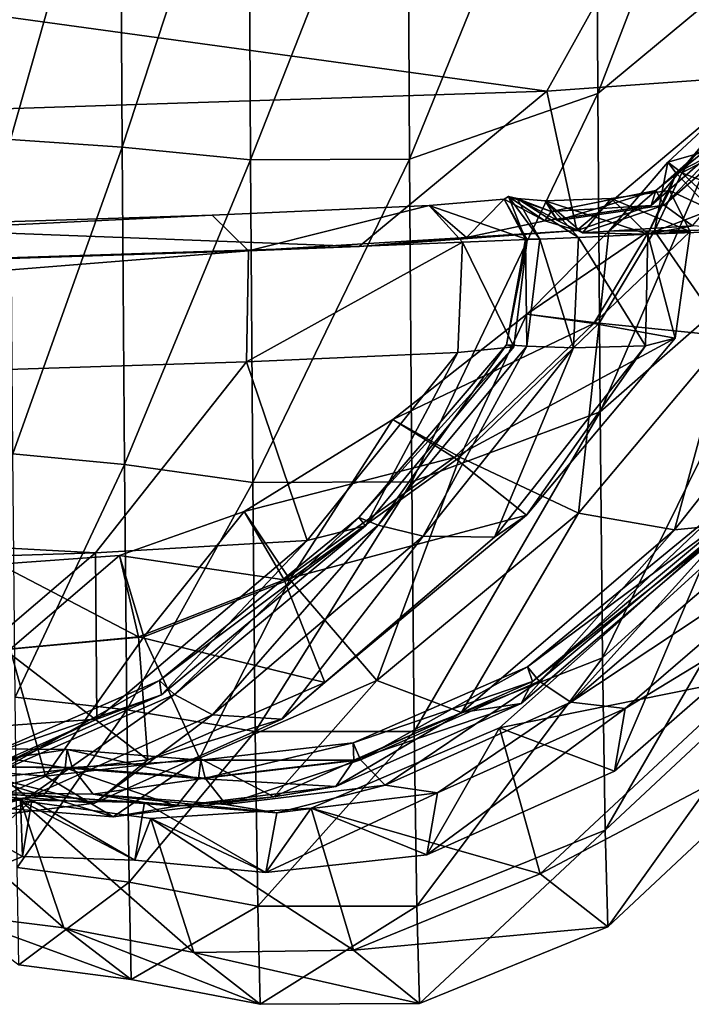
# Model space of a CAD drawing. Header units: millimetres. Extents: x 2387 to 13955, y -4964 to 364.
# Tile 881 of 1056: x 4528.2 to 4531.41, y -371.65 to -366.95. Entities that reach past the tile are written whole.
import ezdxf

# ---------------------------------------------------------------- set-up
doc = ezdxf.new("R2010")
doc.units = ezdxf.units.MM
doc.header["$MEASUREMENT"] = 0
doc.layers.add('Predefinito', color=7, linetype='Continuous', true_color=0x000000)

# ---------------------------------------------------------------- blocks, each defined once
blk = doc.blocks.new('Blocco 08')
at = {"layer": 'Predefinito'}
for points in [[(-406.6896, -649.466, 14.3118), (-406.6993, -647.59, 13.4868), (-405.6642, -646.7986, 14.5389)], [(-405.6642, -646.7986, 14.5389), (-405.6531, -648.6042, 15.3404), (-406.6896, -649.466, 14.3118)], [(-407.59, -649.7793, 13.9352), (-407.5999, -647.875, 13.098), (-406.6993, -647.59, 13.4868)], [(-406.6993, -647.59, 13.4868), (-406.6896, -649.466, 14.3118), (-407.59, -649.7793, 13.9352)], [(-406.934, -649.4548, 440.2759), (-405.9618, -647.7099, 440.2957), (-416.9805, -648.0728, 485.4341)], [(-405.9618, -647.7099, 440.2957), (-406.934, -649.4548, 440.2759), (-405.9107, -649.3813, 435.2243)], [(-409.4969, -649.6852, 14.1097), (-409.5073, -647.8201, 13.2905), (-408.974, -647.8427, 13.2194)], [(-408.974, -647.8427, 13.2194), (-408.9631, -649.7213, 14.0449), (-409.4969, -649.6852, 14.1097)], [(-408.9631, -649.7213, 14.0449), (-408.974, -647.8427, 13.2194), (-408.3597, -647.8806, 13.1008)], [(-408.3597, -647.8806, 13.1008), (-408.3497, -649.7831, 13.9385), (-408.9631, -649.7213, 14.0449)], [(-408.3497, -649.7831, 13.9385), (-408.3597, -647.8806, 13.1008), (-407.5999, -647.875, 13.098)], [(-407.5999, -647.875, 13.098), (-407.59, -649.7793, 13.9352), (-408.3497, -649.7831, 13.9385)], [(-416.9805, -648.0728, 485.4341), (-417.9619, -649.8132, 485.4199), (-406.934, -649.4548, 440.2759)], [(-406.6786, -650.9857, 15.4896), (-406.6896, -649.466, 14.3118), (-405.6531, -648.6042, 15.3404)], [(-405.6531, -648.6042, 15.3404), (-405.6424, -650.0781, 16.4811), (-406.6786, -650.9857, 15.4896)], [(-406.4126, -649.9287, 433.2111), (-405.601, -649.2059, 433.2222), (-405.5969, -649.2715, 433.4112)], [(-405.601, -649.2059, 433.2222), (-406.4126, -649.9287, 433.2111), (-406.3734, -649.9981, 433.0284)], [(-406.3734, -649.9981, 433.0284), (-405.5354, -649.2687, 433.0446), (-405.601, -649.2059, 433.2222)], [(-406.4349, -650.0009, 433.3948), (-405.5969, -649.2715, 433.4112), (-405.9107, -649.3813, 435.2243)], [(-405.5969, -649.2715, 433.4112), (-406.4349, -650.0009, 433.3948), (-406.4126, -649.9287, 433.2111)], [(-405.5354, -649.2687, 433.0446), (-406.3734, -649.9981, 433.0284), (-406.238, -650.0983, 432.1003)], [(-406.7913, -650.1203, 435.2001), (-405.9107, -649.3813, 435.2243), (-406.934, -649.4548, 440.2759)], [(-405.9107, -649.3813, 435.2243), (-406.7913, -650.1203, 435.2001), (-406.4349, -650.0009, 433.3948)], [(-407.8306, -650.1967, 440.2487), (-406.934, -649.4548, 440.2759), (-417.9619, -649.8132, 485.4199)], [(-406.934, -649.4548, 440.2759), (-407.8306, -650.1967, 440.2487), (-406.7913, -650.1203, 435.2001)], [(-407.5797, -651.3212, 15.1307), (-407.59, -649.7793, 13.9352), (-406.6896, -649.466, 14.3118)], [(-406.6896, -649.466, 14.3118), (-406.6786, -650.9857, 15.4896), (-407.5797, -651.3212, 15.1307)], [(-406.039, -649.4985, 426.2679), (-406.3552, -649.7938, 426.2261), (-406.2883, -649.8447, 426.1276)], [(-406.3552, -649.7938, 426.2261), (-406.039, -649.4985, 426.2679), (-406.0473, -649.7059, 426.3713)], [(-406.2883, -649.8447, 426.1276), (-406.0208, -649.705, 426.162), (-406.039, -649.4985, 426.2679)], [(-409.4857, -651.187, 15.2747), (-409.4969, -649.6852, 14.1097), (-408.9631, -649.7213, 14.0449)], [(-406.0473, -649.7059, 426.3713), (-406.3158, -649.8464, 426.3361), (-406.3552, -649.7938, 426.2261)], [(-406.3158, -649.8464, 426.3361), (-406.0473, -649.7059, 426.3713), (-406.1488, -650.021, 427.2387)], [(-406.0208, -649.705, 426.162), (-406.2883, -649.8447, 426.1276), (-406.0991, -649.9179, 425.2672)], [(-408.9631, -649.7213, 14.0449), (-408.9528, -651.2382, 15.2214), (-409.4857, -651.187, 15.2747)], [(-408.9528, -651.2382, 15.2214), (-408.9631, -649.7213, 14.0449), (-408.3497, -649.7831, 13.9385)], [(-408.3497, -649.7831, 13.9385), (-408.3393, -651.3231, 15.1327), (-408.9528, -651.2382, 15.2214)], [(-408.3393, -651.3231, 15.1327), (-408.3497, -649.7831, 13.9385), (-407.59, -649.7793, 13.9352)], [(-407.59, -649.7793, 13.9352), (-407.5797, -651.3212, 15.1307), (-408.3393, -651.3231, 15.1327)], [(-406.6374, -650.1224, 426.1878), (-406.3552, -649.7938, 426.2261), (-406.3158, -649.8464, 426.3361)], [(-406.3552, -649.7938, 426.2261), (-406.6374, -650.1224, 426.1878), (-406.4187, -650.1207, 426.1085)], [(-406.4187, -650.1207, 426.1085), (-406.2883, -649.8447, 426.1276), (-406.3552, -649.7938, 426.2261)], [(-417.9619, -649.8132, 485.4199), (-418.8618, -650.5513, 485.3959), (-407.8306, -650.1967, 440.2487)], [(-406.3158, -649.8464, 426.3361), (-406.4452, -650.1217, 426.3178), (-406.6374, -650.1224, 426.1878)], [(-406.4452, -650.1217, 426.3178), (-406.3158, -649.8464, 426.3361), (-406.3473, -649.9282, 427.2141)], [(-406.2883, -649.8447, 426.1276), (-406.4187, -650.1207, 426.1085), (-406.0007, -650.1148, 425.2768)], [(-406.1488, -650.021, 427.2387), (-406.3473, -649.9282, 427.2141), (-406.3158, -649.8464, 426.3361)], [(-406.0007, -650.1148, 425.2768), (-406.0991, -649.9179, 425.2672), (-406.2883, -649.8447, 426.1276)], [(-406.9129, -650.0299, 433.1714), (-406.4126, -649.9287, 433.2111), (-406.4349, -650.0009, 433.3948)], [(-406.4126, -649.9287, 433.2111), (-406.9129, -650.0299, 433.1714), (-406.8834, -650.0723, 432.9874)], [(-406.8834, -650.0723, 432.9874), (-406.3734, -649.9981, 433.0284), (-406.4126, -649.9287, 433.2111)], [(-406.249, -650.1251, 427.2254), (-406.3473, -649.9282, 427.2141), (-406.6271, -649.9676, 429.6146)], [(-406.452, -650.138, 429.638), (-406.6271, -649.9676, 429.6146), (-406.3473, -649.9282, 427.2141)], [(-406.3473, -649.9282, 427.2141), (-406.1488, -650.021, 427.2387), (-406.452, -650.138, 429.638)], [(-406.3473, -649.9282, 427.2141), (-406.249, -650.1251, 427.2254), (-406.4452, -650.1217, 426.3178)], [(-407.3177, -650.1541, 435.1551), (-407.4956, -650.0002, 435.1253), (-407.1377, -649.9697, 433.3226)], [(-407.0276, -650.1625, 433.3387), (-407.1377, -649.9697, 433.3226), (-407.4956, -650.0002, 435.1253)], [(-407.1377, -649.9697, 433.3226), (-406.9438, -650.0744, 433.3533), (-407.3177, -650.1541, 435.1551)], [(-406.9438, -650.0744, 433.3533), (-407.1377, -649.9697, 433.3226), (-407.1164, -649.9575, 433.1392)], [(-407.0365, -650.1614, 433.1495), (-407.1164, -649.9575, 433.1392), (-407.1377, -649.9697, 433.3226)], [(-407.1377, -649.9697, 433.3226), (-407.0276, -650.1625, 433.3387), (-407.0365, -650.1614, 433.1495)], [(-407.1164, -649.9575, 433.1392), (-406.9129, -650.0299, 433.1714), (-406.9438, -650.0744, 433.3533)], [(-406.9672, -650.1605, 432.9727), (-407.0763, -649.967, 432.9568), (-407.1164, -649.9575, 433.1392)], [(-407.1164, -649.9575, 433.1392), (-407.0365, -650.1614, 433.1495), (-406.9672, -650.1605, 432.9727)], [(-406.9129, -650.0299, 433.1714), (-407.1164, -649.9575, 433.1392), (-407.0763, -649.967, 432.9568)], [(-407.0763, -649.967, 432.9568), (-406.9672, -650.1605, 432.9727), (-406.7831, -650.1535, 432.0543)], [(-406.7831, -650.1535, 432.0543), (-406.9418, -649.9774, 432.0317), (-407.0763, -649.967, 432.9568)], [(-406.8834, -650.0723, 432.9874), (-407.0763, -649.967, 432.9568), (-406.9418, -649.9774, 432.0317)], [(-407.0763, -649.967, 432.9568), (-406.8834, -650.0723, 432.9874), (-406.9129, -650.0299, 433.1714)], [(-406.452, -650.138, 429.638), (-406.6271, -649.9676, 429.6146), (-406.9418, -649.9774, 432.0317)], [(-406.7637, -650.1315, 432.0583), (-406.9418, -649.9774, 432.0317), (-406.6271, -649.9676, 429.6146)], [(-406.9418, -649.9774, 432.0317), (-406.7831, -650.1535, 432.0543), (-406.452, -650.138, 429.638)], [(-406.9418, -649.9774, 432.0317), (-406.7637, -650.1315, 432.0583), (-406.8834, -650.0723, 432.9874)], [(-406.6271, -649.9676, 429.6146), (-406.452, -650.138, 429.638), (-406.7637, -650.1315, 432.0583)], [(-406.6271, -649.9676, 429.6146), (-406.452, -650.138, 429.638), (-406.249, -650.1251, 427.2254)], [(-408.3592, -650.2172, 440.1971), (-408.5326, -650.0463, 440.1651), (-407.4956, -650.0002, 435.1253)], [(-407.4956, -650.0002, 435.1253), (-408.5326, -650.0463, 440.1651), (-408.3592, -650.2172, 440.1971)], [(-407.4956, -650.0002, 435.1253), (-407.3177, -650.1541, 435.1551), (-408.3592, -650.2172, 440.1971)], [(-408.3592, -650.2172, 440.1971), (-407.3371, -650.1761, 435.1512), (-407.4956, -650.0002, 435.1253)], [(-407.4956, -650.0002, 435.1253), (-407.3371, -650.1761, 435.1512), (-407.0276, -650.1625, 433.3387)], [(-406.9438, -650.0744, 433.3533), (-406.4349, -650.0009, 433.3948), (-406.7913, -650.1203, 435.2001)], [(-406.4349, -650.0009, 433.3948), (-406.9438, -650.0744, 433.3533), (-406.9129, -650.0299, 433.1714)], [(-406.3734, -649.9981, 433.0284), (-406.8834, -650.0723, 432.9874), (-406.7637, -650.1315, 432.0583)], [(-406.7637, -650.1315, 432.0583), (-406.238, -650.0983, 432.1003), (-406.3734, -649.9981, 433.0284)], [(-405.9233, -650.1181, 429.6778), (-406.452, -650.138, 429.638), (-406.1488, -650.021, 427.2387)], [(-419.3892, -650.5701, 485.341), (-419.5622, -650.3995, 485.306), (-408.5326, -650.0463, 440.1651)], [(-408.5326, -650.0463, 440.1651), (-419.5622, -650.3995, 485.306), (-419.3892, -650.5701, 485.341)], [(-408.5326, -650.0463, 440.1651), (-408.3592, -650.2172, 440.1971), (-419.3892, -650.5701, 485.341)], [(-419.3892, -650.5701, 485.341), (-408.3592, -650.2172, 440.1971), (-408.5326, -650.0463, 440.1651)], [(-406.7913, -650.1203, 435.2001), (-407.3177, -650.1541, 435.1551), (-406.9438, -650.0744, 433.3533)], [(-406.6674, -652.1616, 17.0126), (-406.6786, -650.9857, 15.4896), (-405.6424, -650.0781, 16.4811)], [(-405.6424, -650.0781, 16.4811), (-405.6313, -651.217, 17.957), (-406.6674, -652.1616, 17.0126)], [(-407.3177, -650.1541, 435.1551), (-406.7913, -650.1203, 435.2001), (-407.8306, -650.1967, 440.2487)], [(-406.4452, -650.1217, 426.3178), (-406.7097, -650.5642, 426.3138), (-407.029, -650.5201, 426.1683)], [(-407.029, -650.5201, 426.1683), (-406.6374, -650.1224, 426.1878), (-406.4452, -650.1217, 426.3178)], [(-406.6374, -650.1224, 426.1878), (-407.029, -650.5201, 426.1683), (-406.6832, -650.5632, 426.1043)], [(-406.238, -650.0983, 432.1003), (-406.7637, -650.1315, 432.0583), (-406.452, -650.138, 429.638)], [(-406.7097, -650.5642, 426.3138), (-406.4452, -650.1217, 426.3178), (-406.249, -650.1251, 427.2254)], [(-406.249, -650.1251, 427.2254), (-406.321, -650.6348, 427.2457), (-406.7097, -650.5642, 426.3138)], [(-406.4187, -650.1207, 426.1085), (-406.6832, -650.5632, 426.1043), (-406.0725, -650.6245, 425.295)], [(-406.6832, -650.5632, 426.1043), (-406.4187, -650.1207, 426.1085), (-406.6374, -650.1224, 426.1878)], [(-406.452, -650.138, 429.638), (-405.9233, -650.1181, 429.6778), (-406.238, -650.0983, 432.1003)], [(-406.321, -650.6348, 427.2457), (-406.249, -650.1251, 427.2254), (-406.452, -650.138, 429.638)], [(-406.0725, -650.6245, 425.295), (-406.0007, -650.1148, 425.2768), (-406.4187, -650.1207, 426.1085)], [(-407.3371, -650.1761, 435.1512), (-408.3592, -650.2172, 440.1971), (-408.3688, -650.7479, 440.242)], [(-408.3688, -650.7479, 440.242), (-407.3597, -650.7026, 435.1879), (-407.3371, -650.1761, 435.1512)], [(-407.8306, -650.1967, 440.2487), (-408.3592, -650.2172, 440.1971), (-407.3177, -650.1541, 435.1551)], [(-407.3371, -650.1761, 435.1512), (-407.3597, -650.7026, 435.1879), (-407.0912, -650.6758, 433.3671)], [(-407.0912, -650.6758, 433.3671), (-407.0276, -650.1625, 433.3387), (-407.3371, -650.1761, 435.1512)], [(-407.1268, -650.6653, 433.1733), (-407.0365, -650.1614, 433.1495), (-407.0276, -650.1625, 433.3387)], [(-407.0365, -650.1614, 433.1495), (-407.1268, -650.6653, 433.1733), (-407.0297, -650.673, 433.001)], [(-407.0276, -650.1625, 433.3387), (-407.0912, -650.6758, 433.3671), (-407.1268, -650.6653, 433.1733)], [(-407.0297, -650.673, 433.001), (-406.9672, -650.1605, 432.9727), (-407.0365, -650.1614, 433.1495)], [(-406.9672, -650.1605, 432.9727), (-407.0297, -650.673, 433.001), (-406.8064, -650.681, 432.0877)], [(-406.8064, -650.681, 432.0877), (-406.7831, -650.1535, 432.0543), (-406.9672, -650.1605, 432.9727)], [(-406.7831, -650.1535, 432.0543), (-406.8064, -650.681, 432.0877), (-406.4618, -650.6704, 429.6697)], [(-406.4618, -650.6704, 429.6697), (-406.452, -650.138, 429.638), (-406.7831, -650.1535, 432.0543)], [(-406.452, -650.138, 429.638), (-406.4618, -650.6704, 429.6697), (-406.321, -650.6348, 427.2457)], [(-408.3592, -650.2172, 440.1971), (-419.3892, -650.5701, 485.341), (-419.403, -651.1, 485.3915)], [(-419.403, -651.1, 485.3915), (-408.3688, -650.7479, 440.242), (-408.3592, -650.2172, 440.1971)], [(-418.8618, -650.5513, 485.3959), (-419.3892, -650.5701, 485.341), (-408.3592, -650.2172, 440.1971)], [(-408.3592, -650.2172, 440.1971), (-407.8306, -650.1967, 440.2487), (-418.8618, -650.5513, 485.3959)], [(-407.029, -650.5201, 426.1683), (-407.67, -651.0231, 426.1807), (-407.3499, -651.2034, 426.112)], [(-407.67, -651.0231, 426.1807), (-407.029, -650.5201, 426.1683), (-406.7097, -650.5642, 426.3138)], [(-407.3499, -651.2034, 426.112), (-406.6832, -650.5632, 426.1043), (-407.029, -650.5201, 426.1683)], [(-406.7097, -650.5642, 426.3138), (-407.3775, -651.2049, 426.3217), (-407.67, -651.0231, 426.1807)], [(-407.3775, -651.2049, 426.3217), (-406.7097, -650.5642, 426.3138), (-406.321, -650.6348, 427.2457)], [(-406.6832, -650.5632, 426.1043), (-407.3499, -651.2034, 426.112), (-406.7818, -651.4708, 425.2957)], [(-406.7818, -651.4708, 425.2957), (-406.0725, -650.6245, 425.295), (-406.6832, -650.5632, 426.1043)], [(-406.321, -650.6348, 427.2457), (-407.0303, -651.4803, 427.2484), (-407.3775, -651.2049, 426.3217)], [(-407.0303, -651.4803, 427.2484), (-406.321, -650.6348, 427.2457), (-406.4618, -650.6704, 429.6697)], [(-406.0725, -650.6245, 425.295), (-406.7818, -651.4708, 425.2957), (-406.3238, -651.5505, 422.9097)], [(-406.3238, -651.5505, 422.9097), (-405.6007, -650.6348, 422.9116), (-406.0725, -650.6245, 425.295)], [(-405.6007, -650.6348, 422.9116), (-406.3238, -651.5505, 422.9097), (-406.0493, -651.522, 420.4822)], [(-407.8325, -651.4909, 433.1796), (-407.1268, -650.6653, 433.1733), (-407.0912, -650.6758, 433.3671)], [(-407.1268, -650.6653, 433.1733), (-407.8325, -651.4909, 433.1796), (-407.7394, -651.5277, 433.0056)], [(-407.0912, -650.6758, 433.3671), (-407.8011, -651.5304, 433.3731), (-407.8325, -651.4909, 433.1796)], [(-407.8011, -651.5304, 433.3731), (-407.0912, -650.6758, 433.3671), (-407.3597, -650.7026, 435.1879)], [(-407.7394, -651.5277, 433.0056), (-407.0297, -650.673, 433.001), (-407.1268, -650.6653, 433.1733)], [(-407.0297, -650.673, 433.001), (-407.7394, -651.5277, 433.0056), (-407.5255, -651.5795, 432.0901)], [(-407.5255, -651.5795, 432.0901), (-406.8064, -650.681, 432.0877), (-407.0297, -650.673, 433.001)], [(-406.8064, -650.681, 432.0877), (-407.5255, -651.5795, 432.0901), (-407.184, -651.5841, 429.6707)], [(-406.4618, -650.6704, 429.6697), (-407.184, -651.5841, 429.6707), (-407.0303, -651.4803, 427.2484)], [(-407.184, -651.5841, 429.6707), (-406.4618, -650.6704, 429.6697), (-406.8064, -650.681, 432.0877)], [(-408.0789, -651.6005, 435.1937), (-407.3597, -650.7026, 435.1879), (-408.3688, -650.7479, 440.242)], [(-407.3597, -650.7026, 435.1879), (-408.0789, -651.6005, 435.1937), (-407.8011, -651.5304, 433.3731)], [(-409.0911, -651.6597, 440.2485), (-408.3688, -650.7479, 440.242), (-419.403, -651.1, 485.3915)], [(-408.3688, -650.7479, 440.242), (-409.0911, -651.6597, 440.2485), (-408.0789, -651.6005, 435.1937)], [(-407.67, -651.0231, 426.1807), (-408.3797, -651.463, 426.2108), (-408.1625, -651.7875, 426.1277)], [(-408.3797, -651.463, 426.2108), (-407.67, -651.0231, 426.1807), (-407.3775, -651.2049, 426.3217)], [(-408.1625, -651.7875, 426.1277), (-407.3499, -651.2034, 426.112), (-407.67, -651.0231, 426.1807)], [(-407.5677, -652.5132, 16.6749), (-407.5797, -651.3212, 15.1307), (-406.6786, -650.9857, 15.4896)], [(-406.6786, -650.9857, 15.4896), (-406.6674, -652.1616, 17.0126), (-407.5677, -652.5132, 16.6749)], [(-419.403, -651.1, 485.3915), (-420.1299, -652.0086, 485.404), (-409.0911, -651.6597, 440.2485)], [(-409.4748, -652.3485, 16.7809), (-409.4857, -651.187, 15.2747), (-408.9528, -651.2382, 15.2214)], [(-407.3775, -651.2049, 426.3217), (-408.189, -651.7884, 426.338), (-408.3797, -651.463, 426.2108)], [(-408.189, -651.7884, 426.338), (-407.3775, -651.2049, 426.3217), (-407.0303, -651.4803, 427.2484)], [(-407.3499, -651.2034, 426.112), (-408.1625, -651.7875, 426.1277), (-407.7462, -652.2702, 425.2901)], [(-407.7462, -652.2702, 425.2901), (-406.7818, -651.4708, 425.2957), (-407.3499, -651.2034, 426.112)], [(-408.9528, -651.2382, 15.2214), (-408.9412, -652.4101, 16.7417), (-409.4748, -652.3485, 16.7809)], [(-408.9412, -652.4101, 16.7417), (-408.9528, -651.2382, 15.2214), (-408.3393, -651.3231, 15.1327)], [(-406.6549, -652.9841, 18.8875), (-406.6674, -652.1616, 17.0126), (-405.6313, -651.217, 17.957)], [(-405.6313, -651.217, 17.957), (-405.6202, -652.0181, 19.7546), (-406.6549, -652.9841, 18.8875)], [(-408.3393, -651.3231, 15.1327), (-408.3273, -652.5136, 16.6754), (-408.9412, -652.4101, 16.7417)], [(-408.3273, -652.5136, 16.6754), (-408.3393, -651.3231, 15.1327), (-407.5797, -651.3212, 15.1307)], [(-407.5797, -651.3212, 15.1307), (-407.5677, -652.5132, 16.6749), (-408.3273, -652.5136, 16.6754)], [(-407.0267, -652.2044, 419.348), (-406.0744, -651.4226, 419.3541), (-406.0279, -651.4615, 419.543)], [(-406.0744, -651.4226, 419.3541), (-407.0267, -652.2044, 419.348), (-406.9706, -652.2727, 419.1658)], [(-406.9706, -652.2727, 419.1658), (-405.9957, -651.4601, 419.1743), (-406.0744, -651.4226, 419.3541)], [(-408.976, -651.6721, 426.2414), (-408.3797, -651.463, 426.2108), (-408.189, -651.7884, 426.338)], [(-408.3797, -651.463, 426.2108), (-408.976, -651.6721, 426.2414), (-408.8592, -652.0605, 426.1461)], [(-408.8592, -652.0605, 426.1461), (-408.1625, -651.7875, 426.1277), (-408.3797, -651.463, 426.2108)], [(-408.7844, -652.2688, 433.1795), (-407.8325, -651.4909, 433.1796), (-407.8011, -651.5304, 433.3731)], [(-407.8325, -651.4909, 433.1796), (-408.7844, -652.2688, 433.1795), (-408.7135, -652.3361, 433.0016)], [(-408.7135, -652.3361, 433.0016), (-407.7394, -651.5277, 433.0056), (-407.8325, -651.4909, 433.1796)], [(-407.0303, -651.4803, 427.2484), (-407.9945, -652.2792, 427.2432), (-408.189, -651.7884, 426.338)], [(-407.9945, -652.2792, 427.2432), (-407.0303, -651.4803, 427.2484), (-407.184, -651.5841, 429.6707)], [(-406.7818, -651.4708, 425.2957), (-407.7462, -652.2702, 425.2901), (-407.3415, -652.4227, 422.8975)], [(-407.3415, -652.4227, 422.8975), (-406.3238, -651.5505, 422.9097), (-406.7818, -651.4708, 425.2957)], [(-406.0279, -651.4615, 419.543), (-407.0028, -652.2736, 419.5355), (-407.0267, -652.2044, 419.348)], [(-407.0028, -652.2736, 419.5355), (-406.0279, -651.4615, 419.543), (-406.0493, -651.522, 420.4822)], [(-405.9957, -651.4601, 419.1743), (-406.9706, -652.2727, 419.1658), (-406.8198, -652.3724, 417.332)], [(-406.8198, -652.3724, 417.332), (-405.813, -651.5139, 417.343), (-405.9957, -651.4601, 419.1743)], [(-407.8011, -651.5304, 433.3731), (-408.7753, -652.3388, 433.3697), (-408.7844, -652.2688, 433.1795)], [(-408.7753, -652.3388, 433.3697), (-407.8011, -651.5304, 433.3731), (-408.0789, -651.6005, 435.1937)], [(-407.7394, -651.5277, 433.0056), (-408.7135, -652.3361, 433.0016), (-408.531, -652.4337, 432.0804)], [(-408.531, -652.4337, 432.0804), (-407.5255, -651.5795, 432.0901), (-407.7394, -651.5277, 433.0056)], [(-407.0559, -652.3795, 420.4716), (-406.0493, -651.522, 420.4822), (-406.3238, -651.5505, 422.9097)], [(-406.0493, -651.522, 420.4822), (-407.0559, -652.3795, 420.4716), (-407.0028, -652.2736, 419.5355)], [(-405.5409, -651.5267, 412.1979), (-405.813, -651.5139, 417.343), (-406.8198, -652.3724, 417.332)], [(-406.8198, -652.3724, 417.332), (-406.5591, -652.4028, 412.1854), (-405.5409, -651.5267, 412.1979)], [(-405.5926, -651.8153, 359.437), (-405.5409, -651.5267, 412.1979), (-406.5591, -652.4028, 412.1854)], [(-407.5255, -651.5795, 432.0901), (-408.531, -652.4337, 432.0804), (-408.2008, -652.4541, 429.6592)], [(-408.2008, -652.4541, 429.6592), (-407.184, -651.5841, 429.6707), (-407.5255, -651.5795, 432.0901)], [(-407.184, -651.5841, 429.6707), (-408.2008, -652.4541, 429.6592), (-407.9945, -652.2792, 427.2432)], [(-406.3238, -651.5505, 422.9097), (-407.3415, -652.4227, 422.8975), (-407.0559, -652.3795, 420.4716)], [(-406.6112, -652.7031, 359.353), (-407.1597, -652.4951, 214.4599), (-406.1311, -651.5814, 214.7575)], [(-405.9551, -652.2514, 71.2138), (-406.1311, -651.5814, 214.7575), (-407.1597, -652.4951, 214.4599)], [(-406.1311, -651.5814, 214.7575), (-405.5926, -651.8153, 359.437), (-406.6112, -652.7031, 359.353)], [(-409.0842, -652.4542, 435.1849), (-408.0789, -651.6005, 435.1937), (-409.0911, -651.6597, 440.2485)], [(-408.0789, -651.6005, 435.1937), (-409.0842, -652.4542, 435.1849), (-408.7753, -652.3388, 433.3697)], [(-410.1067, -652.528, 440.2381), (-409.0911, -651.6597, 440.2485), (-420.1299, -652.0086, 485.404)], [(-409.0911, -651.6597, 440.2485), (-410.1067, -652.528, 440.2381), (-409.0842, -652.4542, 435.1849)], [(-409.5521, -651.7144, 426.2584), (-408.976, -651.6721, 426.2414), (-408.8857, -652.0614, 426.3563)], [(-408.976, -651.6721, 426.2414), (-409.5521, -651.7144, 426.2584), (-409.499, -652.1206, 426.1551)], [(-409.499, -652.1206, 426.1551), (-408.8592, -652.0605, 426.1461), (-408.976, -651.6721, 426.2414)], [(-408.189, -651.7884, 426.338), (-408.8857, -652.0614, 426.3563), (-408.976, -651.6721, 426.2414)], [(-408.8857, -652.0614, 426.3563), (-409.5255, -652.1213, 426.3654), (-409.5521, -651.7144, 426.2584)], [(-408.8857, -652.0614, 426.3563), (-408.189, -651.7884, 426.338), (-407.9945, -652.2792, 427.2432)], [(-408.1625, -651.7875, 426.1277), (-408.8592, -652.0605, 426.1461), (-408.5932, -652.6401, 425.2891)], [(-408.5932, -652.6401, 425.2891), (-407.7462, -652.2702, 425.2901), (-408.1625, -651.7875, 426.1277)], [(-406.5591, -652.4028, 412.1854), (-406.6112, -652.7031, 359.353), (-405.5926, -651.8153, 359.437)], [(-406.6424, -653.4456, 21.1219), (-406.6549, -652.9841, 18.8875), (-405.6202, -652.0181, 19.7546)], [(-405.6202, -652.0181, 19.7546), (-405.6092, -652.478, 21.8597), (-406.6424, -653.4456, 21.1219)], [(-409.5255, -652.1213, 426.3654), (-408.8857, -652.0614, 426.3563), (-408.8411, -652.6488, 427.2424)], [(-408.8592, -652.0605, 426.1461), (-409.499, -652.1206, 426.1551), (-409.3289, -652.7264, 425.287)], [(-409.3289, -652.7264, 425.287), (-408.5932, -652.6401, 425.2891), (-408.8592, -652.0605, 426.1461)], [(-407.9945, -652.2792, 427.2432), (-408.8411, -652.6488, 427.2424), (-408.8857, -652.0614, 426.3563)], [(-409.9657, -652.6756, 425.2791), (-409.3289, -652.7264, 425.287), (-409.499, -652.1206, 426.1551)], [(-408.8411, -652.6488, 427.2424), (-409.5765, -652.7352, 427.2398), (-409.5255, -652.1213, 426.3654)], [(-407.5553, -653.3472, 18.5823), (-407.5677, -652.5132, 16.6749), (-406.6674, -652.1616, 17.0126)], [(-406.6674, -652.1616, 17.0126), (-406.6549, -652.9841, 18.8875), (-407.5553, -653.3472, 18.5823)], [(-407.0267, -652.2044, 419.348), (-407.859, -652.5667, 419.3453), (-407.8245, -652.6483, 419.1622)], [(-407.859, -652.5667, 419.3453), (-407.0267, -652.2044, 419.348), (-407.0028, -652.2736, 419.5355)], [(-407.8245, -652.6483, 419.1622), (-406.9706, -652.2727, 419.1658), (-407.0267, -652.2044, 419.348)], [(-409.6142, -652.6289, 433.1829), (-408.7844, -652.2688, 433.1795), (-408.7753, -652.3388, 433.3697)], [(-408.7844, -652.2688, 433.1795), (-409.6142, -652.6289, 433.1829), (-409.5646, -652.7099, 433.001)], [(-409.5646, -652.7099, 433.001), (-408.7135, -652.3361, 433.0016), (-408.7844, -652.2688, 433.1795)], [(-408.8411, -652.6488, 427.2424), (-407.9945, -652.2792, 427.2432), (-408.2008, -652.4541, 429.6592)], [(-407.7462, -652.2702, 425.2901), (-408.5932, -652.6401, 425.2891), (-408.2377, -652.8251, 422.8901)], [(-408.2377, -652.8251, 422.8901), (-407.3415, -652.4227, 422.8975), (-407.7462, -652.2702, 425.2901)], [(-407.0028, -652.2736, 419.5355), (-407.8566, -652.6494, 419.5313), (-407.859, -652.5667, 419.3453)], [(-407.8566, -652.6494, 419.5313), (-407.0028, -652.2736, 419.5355), (-407.0559, -652.3795, 420.4716)], [(-406.9706, -652.2727, 419.1658), (-407.8245, -652.6483, 419.1622), (-407.7062, -652.7689, 417.325)], [(-407.7062, -652.7689, 417.325), (-406.8198, -652.3724, 417.332), (-406.9706, -652.2727, 419.1658)], [(-407.1597, -652.4951, 214.4599), (-406.9664, -653.1939, 70.6636), (-405.9551, -652.2514, 71.2138)], [(-405.6092, -652.478, 21.8597), (-405.9551, -652.2514, 71.2138), (-406.9664, -653.1939, 70.6636)], [(-409.6264, -652.7124, 433.3702), (-408.7753, -652.3388, 433.3697), (-409.0842, -652.4542, 435.1849)], [(-408.7753, -652.3388, 433.3697), (-409.6264, -652.7124, 433.3702), (-409.6142, -652.6289, 433.1829)], [(-408.7135, -652.3361, 433.0016), (-409.5646, -652.7099, 433.001), (-409.4143, -652.8281, 432.0746)], [(-409.4143, -652.8281, 432.0746), (-408.531, -652.4337, 432.0804), (-408.7135, -652.3361, 433.0016)], [(-409.4644, -653.1636, 18.6487), (-409.4748, -652.3485, 16.7809), (-408.9412, -652.4101, 16.7417)], [(-407.9419, -652.7758, 420.4644), (-407.0559, -652.3795, 420.4716), (-407.3415, -652.4227, 422.8975)], [(-407.0559, -652.3795, 420.4716), (-407.9419, -652.7758, 420.4644), (-407.8566, -652.6494, 419.5313)], [(-406.8198, -652.3724, 417.332), (-407.7062, -652.7689, 417.325), (-407.4568, -652.8065, 412.1777)], [(-407.4568, -652.8065, 412.1777), (-406.5591, -652.4028, 412.1854), (-406.8198, -652.3724, 417.332)], [(-408.9412, -652.4101, 16.7417), (-408.93, -653.2322, 18.6232), (-409.4644, -653.1636, 18.6487)], [(-408.531, -652.4337, 432.0804), (-409.4143, -652.8281, 432.0746), (-409.0954, -652.8555, 429.6519)], [(-409.0954, -652.8555, 429.6519), (-408.2008, -652.4541, 429.6592), (-408.531, -652.4337, 432.0804)], [(-408.93, -653.2322, 18.6232), (-408.9412, -652.4101, 16.7417), (-408.3273, -652.5136, 16.6754)], [(-407.3415, -652.4227, 422.8975), (-408.2377, -652.8251, 422.8901), (-407.9419, -652.7758, 420.4644)], [(-406.5591, -652.4028, 412.1854), (-407.4568, -652.8065, 412.1777), (-407.508, -653.1027, 359.3211)], [(-407.508, -653.1027, 359.3211), (-406.6112, -652.7031, 359.353), (-406.5591, -652.4028, 412.1854)], [(-409.9679, -652.8489, 435.1802), (-409.0842, -652.4542, 435.1849), (-410.1067, -652.528, 440.2381)], [(-409.0842, -652.4542, 435.1849), (-409.9679, -652.8489, 435.1802), (-409.6264, -652.7124, 433.3702)], [(-408.2008, -652.4541, 429.6592), (-409.0954, -652.8555, 429.6519), (-408.8411, -652.6488, 427.2424)], [(-406.9664, -653.1939, 70.6636), (-406.6424, -653.4456, 21.1219), (-405.6092, -652.478, 21.8597)], [(-408.3273, -652.5136, 16.6754), (-408.3154, -653.3478, 18.5811), (-408.93, -653.2322, 18.6232)], [(-408.3154, -653.3478, 18.5811), (-408.3273, -652.5136, 16.6754), (-407.5677, -652.5132, 16.6749)], [(-407.5677, -652.5132, 16.6749), (-407.5553, -653.3472, 18.5823), (-408.3154, -653.3478, 18.5811)], [(-406.9664, -653.1939, 70.6636), (-407.1597, -652.4951, 214.4599), (-408.0601, -652.8789, 214.355)], [(-407.508, -653.1027, 359.3211), (-408.0601, -652.8789, 214.355), (-407.1597, -652.4951, 214.4599)], [(-407.1597, -652.4951, 214.4599), (-406.6112, -652.7031, 359.353), (-407.508, -653.1027, 359.3211)], [(-407.859, -652.5667, 419.3453), (-408.5867, -652.6508, 419.3431), (-408.5658, -652.7365, 419.1581)], [(-408.5867, -652.6508, 419.3431), (-407.859, -652.5667, 419.3453), (-407.8566, -652.6494, 419.5313)], [(-408.5658, -652.7365, 419.1581), (-407.8245, -652.6483, 419.1622), (-407.859, -652.5667, 419.3453)], [(-409.2351, -652.6867, 419.5217), (-409.794, -652.6803, 419.5152), (-409.7929, -652.5944, 419.3295)], [(-409.7929, -652.5944, 419.3295), (-409.2253, -652.5996, 419.3366), (-409.2351, -652.6867, 419.5217)], [(-409.2253, -652.5996, 419.3366), (-409.7929, -652.5944, 419.3295), (-409.7616, -652.6791, 419.1461)], [(-409.7616, -652.6791, 419.1461), (-409.2029, -652.6859, 419.1519), (-409.2253, -652.5996, 419.3366)], [(-408.5979, -652.7374, 419.5279), (-409.2351, -652.6867, 419.5217), (-409.2253, -652.5996, 419.3366)], [(-409.2253, -652.5996, 419.3366), (-408.5867, -652.6508, 419.3431), (-408.5979, -652.7374, 419.5279)], [(-408.5867, -652.6508, 419.3431), (-409.2253, -652.5996, 419.3366), (-409.2029, -652.6859, 419.1519)], [(-409.5765, -652.7352, 427.2398), (-408.8411, -652.6488, 427.2424), (-409.0954, -652.8555, 429.6519)], [(-408.5932, -652.6401, 425.2891), (-409.3289, -652.7264, 425.287), (-409.0057, -652.9204, 422.884)], [(-409.2029, -652.6859, 419.1519), (-408.5658, -652.7365, 419.1581), (-408.5867, -652.6508, 419.3431)], [(-409.0057, -652.9204, 422.884), (-408.2377, -652.8251, 422.8901), (-408.5932, -652.6401, 425.2891)], [(-408.5979, -652.7374, 419.5279), (-407.8566, -652.6494, 419.5313), (-407.9419, -652.7758, 420.4644)], [(-407.8566, -652.6494, 419.5313), (-408.5979, -652.7374, 419.5279), (-408.5867, -652.6508, 419.3431)], [(-407.8245, -652.6483, 419.1622), (-408.5658, -652.7365, 419.1581), (-408.4678, -652.8625, 417.3195)], [(-408.4678, -652.8625, 417.3195), (-407.7062, -652.7689, 417.325), (-407.8245, -652.6483, 419.1622)], [(-410.1742, -652.9212, 432.0692), (-409.4143, -652.8281, 432.0746), (-409.5646, -652.7099, 433.001)], [(-409.3289, -652.7264, 425.287), (-409.9657, -652.6756, 425.2791), (-409.6387, -652.8712, 422.8768)], [(-409.3388, -652.8196, 420.4533), (-409.8847, -652.8111, 420.4483), (-409.794, -652.6803, 419.5152)], [(-409.794, -652.6803, 419.5152), (-409.2351, -652.6867, 419.5217), (-409.3388, -652.8196, 420.4533)], [(-409.2029, -652.6859, 419.1519), (-409.7616, -652.6791, 419.1461), (-409.6469, -652.8039, 417.309)], [(-409.6469, -652.8039, 417.309), (-409.102, -652.8127, 417.3137), (-409.2029, -652.6859, 419.1519)], [(-408.7035, -652.8692, 420.4595), (-409.3388, -652.8196, 420.4533), (-409.2351, -652.6867, 419.5217)], [(-409.2351, -652.6867, 419.5217), (-408.5979, -652.7374, 419.5279), (-408.7035, -652.8692, 420.4595)], [(-408.5658, -652.7365, 419.1581), (-409.2029, -652.6859, 419.1519), (-409.102, -652.8127, 417.3137)], [(-409.0954, -652.8555, 429.6519), (-409.8624, -652.9506, 429.6456), (-409.5765, -652.7352, 427.2398)], [(-409.6387, -652.8712, 422.8768), (-409.0057, -652.9204, 422.884), (-409.3289, -652.7264, 425.287)], [(-409.102, -652.8127, 417.3137), (-408.4678, -652.8625, 417.3195), (-408.5658, -652.7365, 419.1581)], [(-407.9419, -652.7758, 420.4644), (-408.7035, -652.8692, 420.4595), (-408.5979, -652.7374, 419.5279)], [(-409.4401, -653.111, 359.3093), (-409.9864, -652.8029, 214.3498), (-409.4497, -652.8432, 214.3506)], [(-409.2424, -653.4513, 70.476), (-409.4497, -652.8432, 214.3506), (-409.9864, -652.8029, 214.3498)], [(-409.9864, -652.8029, 214.3498), (-409.7807, -653.3842, 70.4804), (-409.2424, -653.4513, 70.476)], [(-409.9864, -652.8029, 214.3498), (-409.4401, -653.111, 359.3093), (-409.9364, -653.3205, 359.305)], [(-409.8886, -653.0584, 412.1603), (-409.3948, -652.8419, 412.1628), (-409.6469, -652.8039, 417.309)], [(-409.8847, -652.8111, 420.4483), (-409.3388, -652.8196, 420.4533), (-409.6387, -652.8712, 422.8768)], [(-408.8561, -652.8518, 412.1667), (-409.102, -652.8127, 417.3137), (-409.6469, -652.8039, 417.309)], [(-409.6469, -652.8039, 417.309), (-409.3948, -652.8419, 412.1628), (-408.8561, -652.8518, 412.1667)], [(-408.7035, -652.8692, 420.4595), (-407.9419, -652.7758, 420.4644), (-408.2377, -652.8251, 422.8901)], [(-407.7062, -652.7689, 417.325), (-408.4678, -652.8625, 417.3195), (-408.2248, -652.9017, 412.1719)], [(-407.4568, -652.8065, 412.1777), (-408.2248, -652.9017, 412.1719), (-408.2767, -653.1871, 359.316)], [(-408.2767, -653.1871, 359.316), (-407.508, -653.1027, 359.3211), (-407.4568, -652.8065, 412.1777)], [(-408.2248, -652.9017, 412.1719), (-407.4568, -652.8065, 412.1777), (-407.7062, -652.7689, 417.325)], [(-409.4143, -652.8281, 432.0746), (-410.1742, -652.9212, 432.0692), (-409.8624, -652.9506, 429.6456)], [(-409.3948, -652.8419, 412.1628), (-409.8886, -653.0584, 412.1603), (-409.9364, -653.3205, 359.305)], [(-409.9364, -653.3205, 359.305), (-409.4401, -653.111, 359.3093), (-409.3948, -652.8419, 412.1628)], [(-409.8624, -652.9506, 429.6456), (-409.0954, -652.8555, 429.6519), (-409.4143, -652.8281, 432.0746)], [(-409.0057, -652.9204, 422.884), (-409.6387, -652.8712, 422.8768), (-409.3388, -652.8196, 420.4533)], [(-409.4497, -652.8432, 214.3506), (-409.2424, -653.4513, 70.476), (-408.6206, -653.5683, 70.4682)], [(-408.6206, -653.5683, 70.4682), (-408.8259, -652.9286, 214.3505), (-409.4497, -652.8432, 214.3506)], [(-408.9031, -653.1286, 359.3121), (-409.4497, -652.8432, 214.3506), (-408.8259, -652.9286, 214.3505)], [(-409.4497, -652.8432, 214.3506), (-408.9031, -653.1286, 359.3121), (-409.4401, -653.111, 359.3093)], [(-409.3948, -652.8419, 412.1628), (-409.4401, -653.111, 359.3093), (-408.9031, -653.1286, 359.3121)], [(-408.9031, -653.1286, 359.3121), (-408.8561, -652.8518, 412.1667), (-409.3948, -652.8419, 412.1628)], [(-409.3388, -652.8196, 420.4533), (-408.7035, -652.8692, 420.4595), (-409.0057, -652.9204, 422.884)], [(-409.102, -652.8127, 417.3137), (-408.8561, -652.8518, 412.1667), (-408.2248, -652.9017, 412.1719)], [(-408.2248, -652.9017, 412.1719), (-408.4678, -652.8625, 417.3195), (-409.102, -652.8127, 417.3137)], [(-408.2377, -652.8251, 422.8901), (-409.0057, -652.9204, 422.884), (-408.7035, -652.8692, 420.4595)], [(-408.8561, -652.8518, 412.1667), (-408.9031, -653.1286, 359.3121), (-408.2767, -653.1871, 359.316)], [(-408.2767, -653.1871, 359.316), (-408.2248, -652.9017, 412.1719), (-408.8561, -652.8518, 412.1667)], [(-408.2767, -653.1871, 359.316), (-408.8259, -652.9286, 214.3505), (-408.0601, -652.8789, 214.355)], [(-407.8579, -653.5578, 70.4723), (-408.0601, -652.8789, 214.355), (-408.8259, -652.9286, 214.3505)], [(-408.0601, -652.8789, 214.355), (-407.508, -653.1027, 359.3211), (-408.2767, -653.1871, 359.316)], [(-408.0601, -652.8789, 214.355), (-407.8579, -653.5578, 70.4723), (-406.9664, -653.1939, 70.6636)], [(-408.8259, -652.9286, 214.3505), (-408.2767, -653.1871, 359.316), (-408.9031, -653.1286, 359.3121)], [(-408.8259, -652.9286, 214.3505), (-408.6206, -653.5683, 70.4682), (-407.8579, -653.5578, 70.4723)], [(-407.5421, -653.8128, 20.8649), (-407.5553, -653.3472, 18.5823), (-406.6549, -652.9841, 18.8875)], [(-406.6549, -652.9841, 18.8875), (-406.6424, -653.4456, 21.1219), (-407.5421, -653.8128, 20.8649)], [(-409.4562, -653.628, 20.8976), (-409.4644, -653.1636, 18.6487), (-408.93, -653.2322, 18.6232)], [(-408.93, -653.2322, 18.6232), (-408.9204, -653.6981, 20.8843), (-409.4562, -653.628, 20.8976)], [(-408.9204, -653.6981, 20.8843), (-408.93, -653.2322, 18.6232), (-408.3154, -653.3478, 18.5811)], [(-406.6424, -653.4456, 21.1219), (-406.9664, -653.1939, 70.6636), (-407.8579, -653.5578, 70.4723)], [(-408.3154, -653.3478, 18.5811), (-408.303, -653.8164, 20.8619), (-408.9204, -653.6981, 20.8843)], [(-408.303, -653.8164, 20.8619), (-408.3154, -653.3478, 18.5811), (-407.5553, -653.3472, 18.5823)], [(-407.5553, -653.3472, 18.5823), (-407.5421, -653.8128, 20.8649), (-408.303, -653.8164, 20.8619)], [(-408.9204, -653.6981, 20.8843), (-409.2424, -653.4513, 70.476), (-409.7807, -653.3842, 70.4804)], [(-409.7807, -653.3842, 70.4804), (-409.4562, -653.628, 20.8976), (-408.9204, -653.6981, 20.8843)], [(-409.2424, -653.4513, 70.476), (-408.9204, -653.6981, 20.8843), (-408.303, -653.8164, 20.8619)], [(-408.303, -653.8164, 20.8619), (-408.6206, -653.5683, 70.4682), (-409.2424, -653.4513, 70.476)], [(-407.8579, -653.5578, 70.4723), (-407.5421, -653.8128, 20.8649), (-406.6424, -653.4456, 21.1219)], [(-407.5421, -653.8128, 20.8649), (-407.8579, -653.5578, 70.4723), (-408.6206, -653.5683, 70.4682)], [(-408.6206, -653.5683, 70.4682), (-408.303, -653.8164, 20.8619), (-407.5421, -653.8128, 20.8649)]]:
    blk.add_3dface(points, dxfattribs=at)

msp = doc.modelspace()

# ---------------------------------------------------------------- block references
at = {"layer": 'Predefinito'}
msp.add_blockref('Blocco 08', (4937.6501, 282.1618), dxfattribs=at)

doc.saveas('drawing.dxf')
